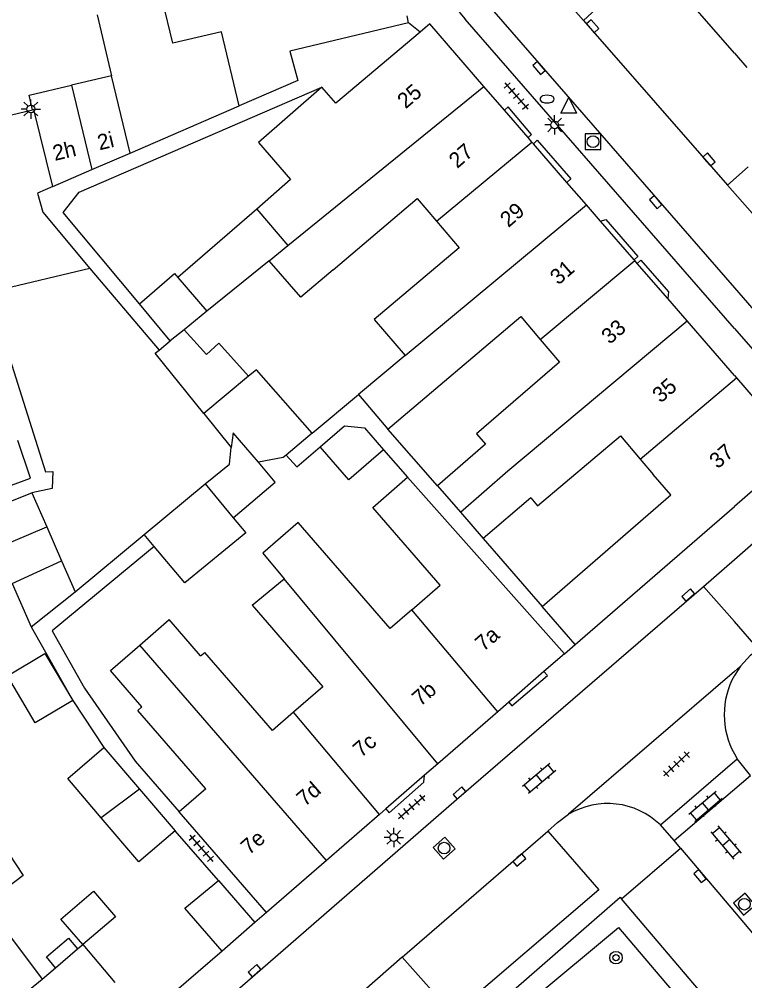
# Model space of a CAD drawing. Extents: x 132998 to 136004, y 396998 to 398512.
# Drawn here: x 133953.9 to 134000.7, y 397273 to 397334.9 of the extents above; entities that cross this region are included whole.
import ezdxf

# ---------------------------------------------------------------- set-up
doc = ezdxf.new("R2010")
doc.units = 0
for name, color, linetype in [('gg-afsc-erfafscheiding', 7, 'Continuous'), ('gg-afsc-hekwerk', 7, 'Continuous'), ('gg-afsc-muur', 7, 'Continuous'), ('gg-anno-huisnummerreeks BGT', 7, 'Continuous'), ('gg-bbg-bijgebouw', 7, 'Continuous'), ('gg-bbg-gedigitaliseerde bebouwing', 7, 'Continuous'), ('gg-bbg-gedigitaliseerde bijgebouw', 7, 'Continuous'), ('gg-bbg-hoofdgebouw', 7, 'Continuous'), ('gg-bbg-luifel en loopbrug', 7, 'Continuous'), ('gg-bbg-tussenscheiding', 7, 'Continuous'), ('gg-knt-verharding', 7, 'Continuous'), ('gg-knt-verharding nz', 7, 'Continuous'), ('gt-grn-groengrens', 7, 'Continuous'), ('gt-grn-weggrens', 7, 'Continuous'), ('gt-symb-boom', 7, 'Continuous'), ('gt-symb-brandkraan', 7, 'Continuous'), ('gt-symb-klinker verharding', 7, 'Continuous'), ('gt-symb-kolk', 7, 'Continuous'), ('gt-symb-lichtmast', 7, 'Continuous'), ('gt-symb-rioolschacht', 7, 'Continuous'), ('gt-symb-tegel verharding', 7, 'Continuous'), ('gt-symb-waterafsluiter', 7, 'Continuous')]:
    doc.layers.add(name, color=color, linetype=linetype)

# ---------------------------------------------------------------- blocks, each defined once
blk = doc.blocks.new('gt0-TEG1')
at = {"layer": 'gt-symb-tegel verharding'}
for p, q in [((-1.125, 0), (1.125, 0)), ((-0.9, -0.25), (-0.9, 0.25)), ((-0.45, -0.25), (-0.45, 0.25)), ((0, -0.25), (0, 0.25)), ((0.45, -0.25), (0.45, 0.25)), ((0.9, -0.25), (0.9, 0.25))]:
    blk.add_line(p, q, dxfattribs=at)
blk = doc.blocks.new('gt0-KOLK')
at = {"layer": 'gt-symb-kolk'}
blk.add_lwpolyline([(0, 0), (0.375, 0), (0.375, 0.4), (-0.375, 0.4), (-0.375, 0), (0, 0)], dxfattribs=at)
blk = doc.blocks.new('gt0-BR')
at = {"layer": 'gt-symb-brandkraan'}
for centre, radius, start, end in [((-0.244, 0), 0.206, 107.56694, 252.43307), ((0.599, -2.664), 3, 106.89205, 107.56694), ((0, -0.691), 0.938, 73.10799, 106.89205), ((-0.599, -2.664), 3, 72.43309, 73.10799), ((0.244, 0), 0.206, 287.56695, 72.43309), ((0.599, 2.664), 3, 252.43307, 253.10797), ((0, 0.691), 0.938, 253.10797, 286.89206), ((-0.599, 2.664), 3, 286.89206, 287.56695)]:
    blk.add_arc(centre, radius, start, end, dxfattribs=at)
blk = doc.blocks.new('gt0-LMAST')
at = {"layer": 'gt-symb-lichtmast'}
for p, q in [((-0.005, 0.246), (-0.005, 0.621)), ((-0.182, 0.173), (-0.447, 0.438)), ((0.172, 0.173), (0.437, 0.438)), ((-0.255, -0.004), (-0.63, -0.004)), ((-0.182, -0.181), (-0.447, -0.446)), ((-0.005, -0.254), (-0.005, -0.629)), ((0.437, -0.446), (0.172, -0.181)), ((0.245, -0.004), (0.62, -0.004))]:
    blk.add_line(p, q, dxfattribs=at)
blk.add_circle((-0.005, -0.004), 0.25, dxfattribs=at)
blk = doc.blocks.new('gt0-WAFSL')
at = {"layer": 'gt-symb-waterafsluiter'}
for p, q in [((-0.5, -0.333), (0, 0.667)), ((0, 0.667), (0.5, -0.333)), ((0.5, -0.333), (-0.5, -0.333))]:
    blk.add_line(p, q, dxfattribs=at)
blk = doc.blocks.new('gt0-RS')
at = {"layer": 'gt-symb-rioolschacht'}
blk.add_lwpolyline([(-0.5, -0.5), (0.5, -0.5), (0.5, 0.5), (-0.5, 0.5)], close=True, dxfattribs=at)
blk.add_circle((0, 0), 0.375, dxfattribs=at)
blk = doc.blocks.new('gt0-KL1')
at = {"layer": 'gt-symb-klinker verharding'}
for p, q in [((-1.15, 0.3), (1.15, 0.3)), ((-1, -0.3), (-1, 0.3)), ((-0.5, 0.3), (-0.5, 0.45)), ((0, -0.3), (0, 0.3)), ((0.5, 0.3), (0.5, 0.45)), ((1, -0.3), (1, 0.3)), ((-1.15, -0.3), (1.15, -0.3)), ((-0.5, -0.45), (-0.5, -0.3)), ((0.5, -0.45), (0.5, -0.3))]:
    blk.add_line(p, q, dxfattribs=at)
blk = doc.blocks.new('gt0-BOOM')
at = {"layer": 'gt-symb-boom'}
for radius in [0.4, 0.2]:
    blk.add_circle((0, 0), radius, dxfattribs=at)

msp = doc.modelspace()

# ---------------------------------------------------------------- linework, layer by layer
at = {"layer": 'gg-afsc-erfafscheiding'}
for p, q in [((133958.946, 397335.168), (133959.865, 397331.251)), ((133961.059, 397326.265), (133968.083, 397329.302)), ((133958.461, 397318.831), (133962.927, 397313.578)), ((133972.803, 397308.23), (133975.772, 397310.727)), ((133980.873, 397304.841), (133977.681, 397308.474)), ((133977.396, 397307.163), (133978.938, 397305.385)), ((133957.522, 397298.008), (133961.979, 397301.699)), ((133983.813, 397301.451), (133987.625, 397297.055)), ((133954.684, 397295.76), (133957.364, 397291.011)), ((133957.364, 397291.011), (133959.378, 397287.974)), ((133966.759, 397279.406), (133963.964, 397282.606)), ((133969.86, 397277.36), (133969.104, 397276.704))]:
    msp.add_line(p, q, dxfattribs=at)
for points in [[(133961.66, 397316.554), (133956.747, 397322.449), (133957.781, 397323.757), (133973.423, 397330.509)], [(133951.995, 397317.092), (133955.622, 397305.739), (133956.087, 397305.763), (133956.04, 397304.657), (133954.743, 397304.384)], [(133971.12, 397306.814), (133971.816, 397306.055), (133973.315, 397307.342)], [(133962.622, 397300.933), (133956.046, 397295.486), (133958.116, 397291.807), (133961.395, 397287.111), (133964.23, 397283.846)]]:
    msp.add_lwpolyline(points, dxfattribs=at)
at = {"layer": 'gg-afsc-hekwerk'}
msp.add_line((133979.747, 397334.058), (133979.011, 397334.661), dxfattribs=at)
at = {"layer": 'gg-afsc-muur'}
msp.add_line((133966.989, 397274.869), (133959.745, 397268.618), dxfattribs=at)
at = {"layer": 'gg-bbg-bijgebouw'}
msp.add_line((133969.104, 397276.704), (133966.989, 397274.869), dxfattribs=at)
at = {"layer": 'gg-bbg-gedigitaliseerde bebouwing'}
for p, q in [((133968.083, 397329.302), (133966.956, 397334.083)), ((133971.41, 397324.556), (133969.224, 397322.661)), ((133969.224, 397322.661), (133971.228, 397320.307)), ((133970.03, 397319.336), (133971.228, 397320.307)), ((133978.792, 397313.235), (133975.772, 397310.727)), ((133975.772, 397310.727), (133977.681, 397308.474)), ((133983.956, 397307.517), (133980.873, 397304.841)), ((133993.928, 397306.556), (133994.766, 397305.567)), ((133978.938, 397305.385), (133989.05, 397294.02)), ((133980.873, 397304.841), (133982.347, 397303.142)), ((133986.888, 397304.057), (133983.813, 397301.451)), ((133982.347, 397303.142), (133983.813, 397301.451)), ((133968.933, 397297.14), (133970.985, 397298.847)), ((133989.74, 397294.61), (133987.625, 397297.055)), ((133961.69, 397294.576), (133963.578, 397296.215)), ((133965.606, 397293.877), (133963.578, 397296.215)), ((133959.803, 397292.937), (133961.69, 397294.576)), ((133965.606, 397293.877), (133965.87, 397294.106)), ((133961.83, 397290.599), (133959.803, 397292.937)), ((133961.566, 397290.37), (133961.83, 397290.599)), ((133965.938, 397285.329), (133961.566, 397290.37)), ((133965.938, 397285.329), (133964.23, 397283.846)), ((133969.86, 397277.36), (133964.23, 397283.846)), ((133951.739, 397277.918), (133955.405, 397273.065)), ((133955.405, 397273.065), (133956.267, 397273.799))]:
    msp.add_line(p, q, dxfattribs=at)
for points in [[(133966.956, 397334.083), (133963.808, 397333.345), (133963.162, 397336.097)], [(133971.351, 397332.827), (133971.869, 397330.941), (133968.083, 397329.302)], [(133973.423, 397330.509), (133969.328, 397326.957), (133971.41, 397324.556)], [(133974.14, 397318.737), (133979.572, 397323.339), (133980.802, 397321.887)], [(133980.802, 397321.887), (133982.258, 397320.169), (133976.793, 397315.538), (133978.792, 397313.235)], [(133974.14, 397318.737), (133972.071, 397316.984), (133970.03, 397319.336)], [(133977.681, 397308.474), (133986.247, 397315.732), (133987.498, 397314.255)], [(133987.498, 397314.255), (133988.725, 397312.807), (133983.391, 397308.176), (133983.956, 397307.517)], [(133986.888, 397304.057), (133987.323, 397303.544), (133992.654, 397308.061), (133993.928, 397306.556)], [(133979.211, 397296.852), (133981.041, 397298.441), (133976.7, 397303.442), (133978.938, 397305.385)], [(133987.625, 397297.055), (133995.911, 397304.249), (133994.766, 397305.567)], [(133979.211, 397296.852), (133977.816, 397295.641), (133971.888, 397302.47), (133969.614, 397300.495), (133970.985, 397298.847)], [(133968.933, 397297.14), (133973.493, 397291.888), (133971.604, 397290.248)], [(133971.604, 397290.248), (133970.243, 397289.066), (133965.87, 397294.106)], [(133950.995, 397284.539), (133954.182, 397279.733), (133951.739, 397277.918)], [(133957.685, 397275.007), (133958.011, 397275.284), (133960.086, 397272.848)]]:
    msp.add_lwpolyline(points, dxfattribs=at)
at = {"layer": 'gg-bbg-gedigitaliseerde bijgebouw'}
for p, q in [((133959.865, 397331.251), (133957.297, 397330.641)), ((133961.059, 397326.265), (133959.865, 397331.251)), ((133949.437, 397327.792), (133954.781, 397329.061)), ((133958.603, 397325.202), (133961.059, 397326.265)), ((133956.084, 397324.112), (133958.603, 397325.202)), ((133958.461, 397318.831), (133951.935, 397317.28)), ((133964.149, 397318.26), (133966.012, 397316.079)), ((133963.651, 397314.165), (133961.66, 397316.554)), ((133966.012, 397316.079), (133964.544, 397314.889)), ((133962.927, 397313.578), (133963.651, 397314.165)), ((133965.806, 397309.494), (133967.584, 397307.296)), ((133972.803, 397308.23), (133971.12, 397306.814)), ((133961.979, 397301.699), (133965.909, 397304.954)), ((133951.482, 397303.106), (133954.743, 397304.384)), ((133954.743, 397304.384), (133955.698, 397302.194)), ((133955.698, 397302.194), (133956.653, 397300.003)), ((133962.622, 397300.933), (133961.979, 397301.699)), ((133956.653, 397300.003), (133957.522, 397298.008)), ((133953.471, 397298.542), (133954.684, 397295.76)), ((133954.684, 397295.76), (133957.522, 397298.008)), ((133959.378, 397287.974), (133961.664, 397285.298)), ((133961.664, 397285.298), (133963.964, 397282.606)), ((133966.759, 397279.406), (133969.104, 397276.704))]:
    msp.add_line(p, q, dxfattribs=at)
for points in [[(133954.781, 397329.061), (133954.558, 397329.99), (133957.297, 397330.641)], [(133956.084, 397324.112), (133955.1, 397323.691), (133955.445, 397322.458), (133958.461, 397318.831)], [(133961.66, 397316.554), (133963.93, 397318.516), (133964.149, 397318.26)], [(133968.702, 397311.887), (133966.777, 397314.014), (133965.985, 397313.297), (133964.544, 397314.889)], [(133965.806, 397309.494), (133962.67, 397313.37), (133962.927, 397313.578)], [(133972.803, 397308.23), (133969.211, 397312.308), (133968.702, 397311.887)], [(133973.315, 397307.342), (133974.888, 397308.692), (133976.175, 397308.572), (133977.396, 397307.163)], [(133951.362, 397304.128), (133954.649, 397305.334), (133953.832, 397307.76)], [(133965.909, 397304.954), (133967.459, 397306.226), (133967.584, 397307.296)], [(133977.396, 397307.163), (133975.156, 397305.221), (133973.315, 397307.342)], [(133971.12, 397306.814), (133970.937, 397306.66), (133969.335, 397306.356)], [(133967.7, 397302.772), (133970.418, 397305.071), (133969.335, 397306.356)], [(133967.7, 397302.772), (133968.521, 397301.809), (133964.602, 397298.577), (133962.622, 397300.933)], [(133957.364, 397291.011), (133954.958, 397289.571), (133953.154, 397292.586), (133955.56, 397294.026), (133957.364, 397291.011)], [(133959.196, 397283.461), (133957.044, 397285.98), (133959.378, 397287.974)], [(133963.964, 397282.606), (133961.63, 397280.612), (133959.196, 397283.461)], [(133966.989, 397274.869), (133964.599, 397277.624), (133966.759, 397279.406)], [(133956.267, 397273.799), (133955.673, 397274.497), (133957.091, 397275.704), (133957.685, 397275.007)]]:
    msp.add_lwpolyline(points, dxfattribs=at)
at = {"layer": 'gg-bbg-hoofdgebouw'}
for p, q in [((134000, 397332.692), (133994.57, 397338.95)), ((133979.011, 397334.661), (133978.916, 397335.096)), ((133979.011, 397334.661), (133971.351, 397332.827)), ((133980.375, 397334.586), (133979.747, 397334.058)), ((133983.86, 397330.546), (133980.375, 397334.586)), ((134000, 397332.692), (134000.8, 397331.77)), ((133985.181, 397329.023), (133983.86, 397330.546)), ((133986.707, 397327.265), (133985.181, 397329.023)), ((133986.959, 397326.975), (133986.707, 397327.265)), ((133987.049, 397326.872), (133986.959, 397326.975)), ((133989.212, 397324.379), (133987.049, 397326.872)), ((133990.467, 397322.933), (133989.212, 397324.379)), ((133991.374, 397321.888), (133990.467, 397322.933)), ((133993.544, 397319.388), (133991.374, 397321.888)), ((133993.581, 397319.345), (133993.544, 397319.388)), ((133993.741, 397319.161), (133993.581, 397319.345)), ((133995.705, 397316.896), (133993.741, 397319.161)), ((133996.954, 397315.457), (133995.705, 397316.896)), ((134000, 397311.947), (133996.954, 397315.457)), ((134000, 397311.947), (134000.141, 397311.785)), ((134000.141, 397311.785), (134002.015, 397309.624)), ((133989.74, 397294.61), (134000, 397303.498)), ((133989.05, 397294.02), (133987.727, 397292.872)), ((133987.727, 397292.872), (133985.459, 397290.902)), ((133985.459, 397290.902), (133984.75, 397290.287)), ((133984.75, 397290.287), (133980.891, 397286.936)), ((133980.891, 397286.936), (133980.038, 397286.196)), ((133980.038, 397286.196), (133977.535, 397284.024)), ((133977.131, 397283.673), (133973.718, 397280.71)), ((133977.535, 397284.024), (133977.131, 397283.673)), ((133973.718, 397280.71), (133969.86, 397277.36))]:
    msp.add_line(p, q, dxfattribs=at)
for points in [[(133979.747, 397334.058), (133974.313, 397329.49), (133973.423, 397330.509)], [(134002.015, 397309.624), (134002.8, 397308.72), (134001.31, 397307.37), (134002.68, 397305.82), (134000, 397303.498)]]:
    msp.add_lwpolyline(points, dxfattribs=at)
at = {"layer": 'gg-bbg-luifel en loopbrug'}
for p, q in [((133969.224, 397322.661), (133964.149, 397318.26)), ((133970.03, 397319.336), (133966.012, 397316.079))]:
    msp.add_line(p, q, dxfattribs=at)
msp.add_lwpolyline([(133958.011, 397275.284), (133956.612, 397276.926), (133958.716, 397278.718), (133960.115, 397277.076), (133958.011, 397275.284)], dxfattribs=at)
at = {"layer": 'gg-bbg-tussenscheiding'}
for p, q in [((133957.297, 397330.641), (133958.603, 397325.202)), ((133971.228, 397320.307), (133983.86, 397330.546)), ((133980.802, 397321.887), (133986.959, 397326.975)), ((133978.792, 397313.235), (133990.467, 397322.933)), ((133987.498, 397314.255), (133993.581, 397319.345)), ((133964.544, 397314.889), (133963.651, 397314.165)), ((133968.702, 397311.887), (133965.806, 397309.494)), ((133993.928, 397306.556), (134000.141, 397311.785)), ((133965.909, 397304.954), (133967.7, 397302.772)), ((133952.476, 397300.824), (133955.698, 397302.194)), ((133953.471, 397298.542), (133956.653, 397300.003)), ((133980.891, 397286.936), (133970.985, 397298.847)), ((133984.75, 397290.287), (133979.211, 397296.852)), ((133973.718, 397280.71), (133961.69, 397294.576)), ((133977.131, 397283.673), (133971.604, 397290.248)), ((133961.664, 397285.298), (133959.196, 397283.461)), ((133956.267, 397273.799), (133957.685, 397275.007)), ((133950.014, 397268.676), (133955.405, 397273.065))]:
    msp.add_line(p, q, dxfattribs=at)
for points in [[(133956.084, 397324.112), (133954.861, 397329.08), (133954.781, 397329.061)], [(133982.347, 397303.142), (133985.411, 397305.8), (133996.954, 397315.457)], [(133969.335, 397306.356), (133967.697, 397308.253), (133967.584, 397307.296)]]:
    msp.add_lwpolyline(points, dxfattribs=at)
at = {"layer": 'gg-knt-verharding'}
for p, q in [((134000, 397314.975), (133982.653, 397334.887)), ((133990.277, 397334.811), (133999.554, 397324.192)), ((134000.884, 397325.381), (133999.554, 397324.192)), ((134000, 397314.975), (134003.514, 397310.941)), ((134000, 397300.097), (134004.892, 397304.385)), ((133998.019, 397298.361), (134000, 397300.097)), ((134000, 397296.092), (133998.019, 397298.361)), ((134001.532, 397294.337), (134000, 397296.092)), ((134000, 397292.883), (133989.324, 397283.679)), ((134000, 397292.883), (134000.395, 397293.21)), ((134000.395, 397293.21), (134000, 397292.618)), ((134000, 397287.566), (134000.192, 397287.248)), ((133995.233, 397282.993), (134000.192, 397287.248)), ((134001.032, 397286.167), (134000.192, 397287.248)), ((133996.113, 397281.995), (134001.032, 397286.167)), ((133996.113, 397281.995), (133995.233, 397282.993)), ((133996.54, 397281.495), (133996.113, 397281.995)), ((133992.735, 397278.235), (133996.54, 397281.495)), ((134000, 397269.686), (133992.735, 397278.235)), ((133978.602, 397274.467), (133959.276, 397257.676))]:
    msp.add_line(p, q, dxfattribs=at)
for points in [[(133990.277, 397334.811), (133991.604, 397336.034), (133988.153, 397340.068)], [(133986.707, 397327.265), (133986.938, 397327.465), (133985.429, 397329.238), (133985.181, 397329.023)], [(133987.049, 397326.872), (133987.304, 397327.093), (133989.465, 397324.599), (133989.212, 397324.379)], [(133991.374, 397321.888), (133991.71, 397321.993), (133993.786, 397319.597), (133993.544, 397319.388)], [(133993.741, 397319.161), (133993.983, 397319.371), (133995.751, 397317.33), (133995.705, 397316.896)], [(133955.343, 397261.38), (133982.418, 397284.907), (133998.019, 397298.361)], [(134000.395, 397293.21), (134001.04, 397293.933), (134001.532, 397294.337)], [(133985.459, 397290.902), (133985.672, 397290.657), (133987.952, 397292.613), (133987.727, 397292.872)], [(133977.535, 397284.024), (133977.749, 397283.778), (133979.987, 397285.758), (133980.038, 397286.196)], [(133987.974, 397282.599), (133988.599, 397283.149), (133989.324, 397283.679)], [(133987.974, 397282.599), (133991.264, 397278.813), (133981.886, 397270.78), (133978.602, 397274.467)], [(133978.754, 397270.605), (133982.415, 397269.442), (133992.635, 397278.344), (133992.735, 397278.235)]]:
    msp.add_lwpolyline(points, dxfattribs=at)
for centre, radius, start, end in [((133993.243, 397344.113), 14.045, 196.55506, 221.06316), ((134004.543, 397290.092), 5.198, 150.92637, 209.07363), ((133991.832, 397279.486), 4.886, 45.87485, 120.88104)]:
    msp.add_arc(centre, radius, start, end, dxfattribs=at)
at = {"layer": 'gg-knt-verharding nz'}
for p, q in [((133990.277, 397334.811), (133986.94, 397338.63)), ((133983.93, 397336.05), (134000, 397317.578)), ((134000, 397317.578), (134004.834, 397312.029)), ((133978.602, 397274.467), (133987.974, 397282.599)), ((133996.54, 397281.495), (134000, 397277.389)), ((134000, 397277.389), (134004.584, 397271.984))]:
    msp.add_line(p, q, dxfattribs=at)
msp.add_lwpolyline([(133999.554, 397324.192), (134006.678, 397316.146), (134008.004, 397314.585)], dxfattribs=at)
at = {"layer": 'gt-grn-groengrens'}
for p, q in [((133986.882, 397271.679), (133992.528, 397276.387)), ((133992.528, 397276.387), (133997.765, 397270.235))]:
    msp.add_line(p, q, dxfattribs=at)
at = {"layer": 'gt-grn-weggrens'}
msp.add_line((133989.05, 397294.02), (133989.74, 397294.61), dxfattribs=at)

# ---------------------------------------------------------------- block references
at = {"layer": 'gt-symb-boom'}
msp.add_blockref('gt0-BOOM', (133992.371, 397274.444), dxfattribs=at)
at = {"layer": 'gt-symb-brandkraan'}
msp.add_blockref('gt0-BR', (133987.932, 397329.744), dxfattribs=at)
at = {"layer": 'gt-symb-klinker verharding'}
for p, rotation in [((133987.42, 397286.004), 40.37762975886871), ((133998.139, 397284.197), 40.377629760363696), ((133999.457, 397281.867), -49.622370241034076)]:
    msp.add_blockref('gt0-KL1', p, dxfattribs=dict(at, rotation=rotation))
at = {"layer": 'gt-symb-kolk'}
for p, rotation in [((133990.723, 397334.299), -48.851804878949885), ((133987.56, 397331.877), 130.98653321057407), ((133998.212, 397325.729), -48.85180488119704), ((133995.082, 397323.231), 130.98653320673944), ((133997.158, 397297.651), 40.862406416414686), ((133982.418, 397284.907), 40.94326214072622), ((133986.013, 397280.891), -139.09427391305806), ((133997.938, 397279.82), 129.84957142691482), ((133969.208, 397273.45), 40.98653321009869)]:
    msp.add_blockref('gt0-KOLK', p, dxfattribs=dict(at, rotation=rotation))
at = {"layer": 'gt-symb-lichtmast'}
for p in [(133954.674, 397329.106), (133988.423, 397328.084), (133978.06, 397282.191)]:
    msp.add_blockref('gt0-LMAST', p, dxfattribs=at)
at = {"layer": 'gt-symb-rioolschacht'}
msp.add_blockref('gt0-RS', (133990.894, 397327.003), dxfattribs=at)
for p, rotation in [((133981.3, 397281.501), 131.14819511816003), ((134000.646, 397277.888), -49.62237024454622)]:
    msp.add_blockref('gt0-RS', p, dxfattribs=dict(at, rotation=rotation))
at = {"layer": 'gt-symb-tegel verharding'}
for p, rotation in [((133985.957, 397329.94), -48.932643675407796), ((133996.271, 397286.913), 42.851908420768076), ((133979.212, 397284.153), 40.86240641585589), ((133965.657, 397281.49), -49.05101091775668)]:
    msp.add_blockref('gt0-TEG1', p, dxfattribs=dict(at, rotation=rotation))
at = {"layer": 'gt-symb-waterafsluiter'}
msp.add_blockref('gt0-WAFSL', (133989.327, 397329.177), dxfattribs=at)

# ---------------------------------------------------------------- texts
at = {"layer": 'gg-anno-huisnummerreeks BGT'}
for s, rotation, p in [('25', 40.8, (133978.82, 397329.075)), ('2i', 13.4, (133959.092, 397326.442)), ('2h', 13.4, (133956.212, 397325.758)), ('27', 40.9, (133982.144, 397325.235)), ('29', 40.9, (133985.444, 397321.432)), ('31', 40.9, (133988.662, 397317.725)), ('33', 40.9, (133991.974, 397313.907)), ('35', 40.9, (133995.255, 397310.126)), ('37', 41, (133998.931, 397305.89)), ('7a', 41, (133983.834, 397294.126)), ('7b', 41, (133979.768, 397290.595)), ('7c', 40.9, (133975.959, 397287.29)), ('7d', 41, (133972.329, 397284.138)), ('7e', 41, (133968.737, 397281.019))]:
    msp.add_text(s, height=1, rotation=rotation, dxfattribs=at).set_placement(p)

doc.saveas('drawing.dxf')
